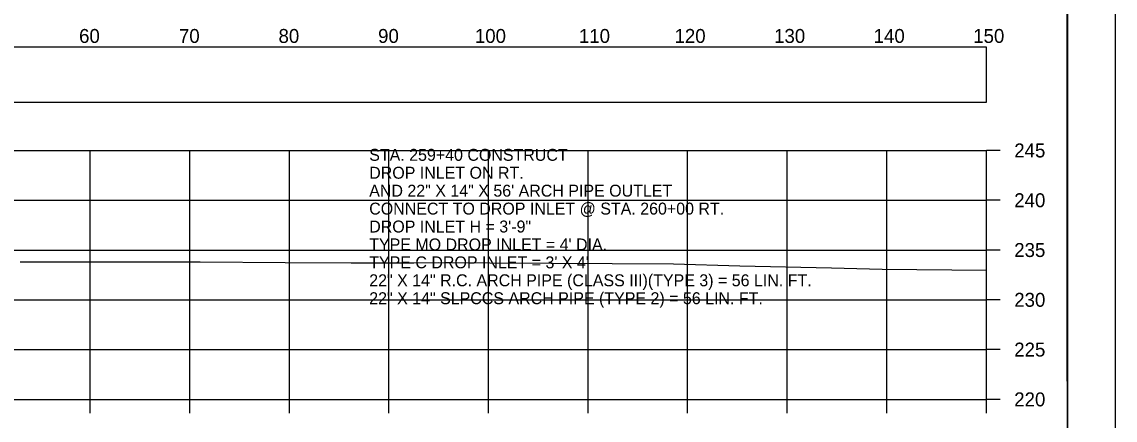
# Model space of a CAD drawing. Extents: x 1369627 to 1374022, y 380035 to 398173.
# Drawn here: x 1372151.7 to 1372261.5, y 393367.6 to 393407.6 of the extents above; entities that cross this region are included whole.
import ezdxf

# ---------------------------------------------------------------- set-up
doc = ezdxf.new("R2010")
doc.units = 0
for name, color, linetype in [('Default', 7, 'Continuous'), ('R_Axis', 7, 'Continuous'), ('R_Axis Annot', 7, 'Continuous'), ('R_Border', 7, 'Continuous'), ('R_Exist Surface', 7, 'Continuous'), ('R_Grid', 7, 'Continuous'), ('R_No Plot', 7, 'Continuous'), ('R_Water Annot', 7, 'Continuous')]:
    doc.layers.add(name, color=color, linetype=linetype)

msp = doc.modelspace()

# ---------------------------------------------------------------- linework, layer by layer
at = {"layer": 'Default'}
msp.add_lwpolyline([(1371948.53, 393399.55), (1372248.53, 393399.55), (1372248.53, 393405.07), (1371948.53, 393405.07)], close=True, dxfattribs=at)
at = {"layer": 'R_Axis'}
for p, q in [((1372248.53, 393369.71), (1372248.53, 393394.71)), ((1372249.93, 393394.71), (1372248.53, 393394.71)), ((1372249.93, 393389.71), (1372248.53, 393389.71)), ((1372249.93, 393384.71), (1372248.53, 393384.71)), ((1372249.93, 393379.71), (1372248.53, 393379.71)), ((1372249.93, 393374.71), (1372248.53, 393374.71)), ((1371948.53, 393369.71), (1372248.53, 393369.71)), ((1372158.53, 393368.31), (1372158.53, 393369.71)), ((1372168.53, 393368.31), (1372168.53, 393369.71)), ((1372178.53, 393368.31), (1372178.53, 393369.71)), ((1372188.53, 393368.31), (1372188.53, 393369.71)), ((1372198.53, 393368.31), (1372198.53, 393369.71)), ((1372208.53, 393368.31), (1372208.53, 393369.71)), ((1372218.53, 393368.31), (1372218.53, 393369.71)), ((1372228.53, 393368.31), (1372228.53, 393369.71)), ((1372238.53, 393368.31), (1372238.53, 393369.71)), ((1372248.53, 393368.31), (1372248.53, 393369.71)), ((1372249.93, 393369.71), (1372248.53, 393369.71))]:
    msp.add_line(p, q, dxfattribs=at)
at = {"layer": 'R_Border'}
msp.add_line((1372256.71, 393269.71), (1372256.71, 393475.17), dxfattribs=at)
at = {"layer": 'R_Exist Surface'}
msp.add_lwpolyline([(1372151.51, 393383.53), (1372169.58, 393383.54), (1372178.11, 393383.45), (1372184.74, 393383.42), (1372185.8, 393383.43), (1372191.03, 393383.44), (1372193.49, 393383.46), (1372198.67, 393383.43), (1372217.11, 393383.31), (1372223.77, 393383.11), (1372232.99, 393382.92), (1372238.08, 393382.8), (1372248.53, 393382.7)], dxfattribs=at)
at = {"layer": 'R_Grid'}
for p, q in [((1371948.53, 393394.71), (1372248.53, 393394.71)), ((1372158.53, 393369.71), (1372158.53, 393394.71)), ((1372168.53, 393369.71), (1372168.53, 393394.71)), ((1372178.53, 393369.71), (1372178.53, 393394.71)), ((1372188.53, 393369.71), (1372188.53, 393394.71)), ((1372198.53, 393369.71), (1372198.53, 393394.71)), ((1372208.53, 393369.71), (1372208.53, 393394.71)), ((1372218.53, 393369.71), (1372218.53, 393394.71)), ((1372228.53, 393369.71), (1372228.53, 393394.71)), ((1372238.53, 393369.71), (1372238.53, 393394.71)), ((1372248.53, 393369.71), (1372248.53, 393394.71)), ((1371948.53, 393389.71), (1372248.53, 393389.71)), ((1371948.53, 393384.71), (1372248.53, 393384.71)), ((1371948.53, 393379.71), (1372248.53, 393379.71)), ((1371948.53, 393374.71), (1372248.53, 393374.71)), ((1371948.53, 393369.71), (1372248.53, 393369.71))]:
    msp.add_line(p, q, dxfattribs=at)
at = {"layer": 'R_No Plot'}
for points in [[(1371928.12, 393479.07), (1372261.46, 393479.07), (1372261.46, 393265.73), (1371928.12, 393265.73)], [(1372174.45, 393475.17), (1372194.07, 393475.17), (1372194.07, 393465.29), (1372210.18, 393465.29), (1372233.38, 393465.29), (1372233.38, 393432.62), (1372256.59, 393432.62), (1372256.71, 393269.71), (1371940.53, 393269.71), (1371940.53, 393475.17)]]:
    msp.add_lwpolyline(points, close=True, dxfattribs=at)

# ---------------------------------------------------------------- texts
at = {"layer": 'R_Axis Annot'}
for s, p in [('60', (1372157.41, 393405.51)), ('70', (1372167.44, 393405.51)), ('80', (1372177.44, 393405.51)), ('90', (1372187.44, 393405.51)), ('100', (1372197.16, 393405.51)), ('110', (1372207.61, 393405.51)), ('120', (1372217.21, 393405.51)), ('130', (1372227.21, 393405.51)), ('140', (1372237.21, 393405.51)), ('150', (1372247.21, 393405.51)), ('245', (1372251.33, 393394.01)), ('240', (1372251.33, 393389.01)), ('235', (1372251.33, 393384.01)), ('230', (1372251.33, 393379.01)), ('225', (1372251.33, 393374.01)), ('220', (1372251.33, 393369.01))]:
    msp.add_text(s, height=1.4, dxfattribs=at).set_placement(p)
at = {"layer": 'R_Water Annot'}
for s, p in [('STA. 259+40 CONSTRUCT', (1372186.55, 393393.67)), ('DROP INLET ON RT. ', (1372186.55, 393391.87)), ('AND 22" X 14" X 56\' ARCH PIPE OUTLET', (1372186.55, 393390.07)), ('CONNECT TO DROP INLET @ STA. 260+00 RT.', (1372186.55, 393388.27)), ('DROP INLET H = 3\'-9"', (1372186.55, 393386.47)), ("TYPE MO DROP INLET = 4' DIA.", (1372186.55, 393384.67)), ("TYPE C DROP INLET = 3' X 4' ", (1372186.55, 393382.87)), ('22" X 14" R.C. ARCH PIPE (CLASS III)(TYPE 3) = 56 LIN. FT.', (1372186.55, 393381.07)), ('22" X 14" SLPCCS ARCH PIPE (TYPE 2) = 56 LIN. FT.', (1372186.55, 393379.27))]:
    msp.add_text(s, height=1.2, dxfattribs=at).set_placement(p)

doc.saveas('drawing.dxf')
